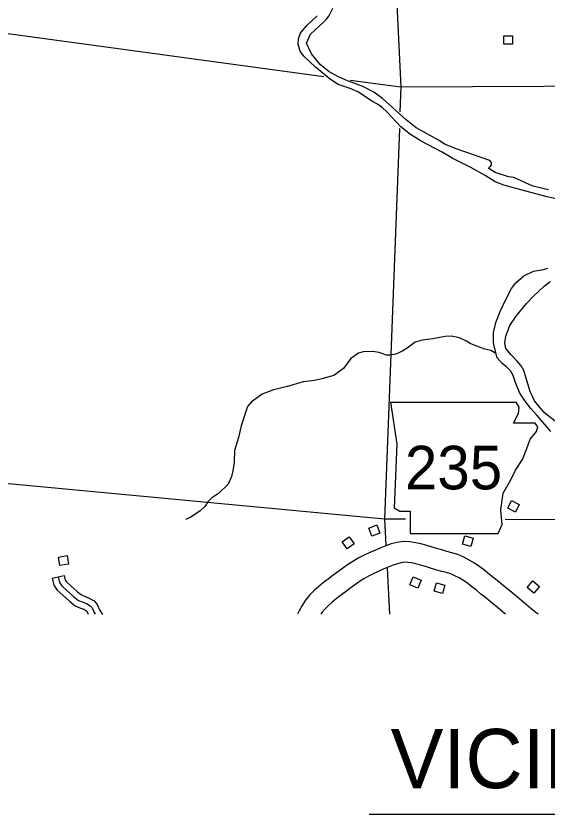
# Model space of a CAD drawing. Extents: x 1370130 to 1380143, y 377636 to 380256.
# Drawn here: x 1377131.4 to 1377311.5, y 378762.9 to 379033.5 of the extents above; entities that cross this region are included whole.
import ezdxf

# ---------------------------------------------------------------- set-up
doc = ezdxf.new("R2010")
doc.units = 0
for name, color, linetype in [('Level 10', 7, 'Continuous'), ('Level 21', 7, 'Continuous'), ('Level 35', 7, 'Continuous'), ('Level 45', 7, 'Continuous'), ('Level 5', 7, 'Continuous'), ('Level 56', 7, 'Continuous'), ('R_Draft', 7, 'Continuous')]:
    doc.layers.add(name, color=color, linetype=linetype)

msp = doc.modelspace()

# ---------------------------------------------------------------- linework, layer by layer
at = {"layer": 'Level 10'}
for points in [[(1377308.49, 378830.61), (1377307.72, 378831.23), (1377306.15, 378832.5), (1377304.59, 378833.79), (1377303.03, 378835.08), (1377301.46, 378836.37), (1377298.3, 378838.95), (1377296.73, 378840.25), (1377295.13, 378841.55), (1377293.54, 378842.85), (1377291.98, 378844.14), (1377290.38, 378845.44), (1377288.75, 378846.69), (1377286.94, 378847.91), (1377285.14, 378849), (1377283.3, 378849.98), (1377281.31, 378850.85), (1377279.24, 378851.48), (1377277.5, 378851.9), (1377275.82, 378852.41), (1377274.03, 378852.94), (1377272.24, 378853.48), (1377270.45, 378853.99), (1377268.67, 378854.46), (1377266.87, 378854.87), (1377264.93, 378855.17), (1377262.85, 378855.23), (1377260.73, 378854.98), (1377258.7, 378854.44), (1377256.87, 378853.76), (1377255.1, 378853.08), (1377253.28, 378852.35), (1377251.38, 378851.55), (1377249.45, 378850.65), (1377247.51, 378849.64), (1377245.64, 378848.51), (1377243.87, 378847.34), (1377242.16, 378846.15), (1377240.51, 378844.94), (1377238.89, 378843.75), (1377237.29, 378842.55), (1377235.69, 378841.33), (1377234.11, 378840.05), (1377232.54, 378838.67), (1377231, 378837.12), (1377229.62, 378835.4), (1377228.42, 378833.59), (1377227.43, 378831.75), (1377226.89, 378830.61)], [(1377297.44, 378830.61), (1377297.01, 378830.96), (1377293.86, 378833.54), (1377292.29, 378834.84), (1377290.7, 378836.13), (1377289.1, 378837.44), (1377287.55, 378838.72), (1377286.04, 378839.94), (1377284.66, 378841.01), (1377283.17, 378842.01), (1377281.68, 378842.91), (1377280.24, 378843.68), (1377278.88, 378844.28), (1377277.4, 378844.73), (1377275.67, 378845.15), (1377273.81, 378845.7), (1377272.02, 378846.24), (1377270.27, 378846.76), (1377268.59, 378847.24), (1377267.01, 378847.66), (1377265.55, 378847.99), (1377264.29, 378848.19), (1377263.17, 378848.22), (1377262.05, 378848.09), (1377260.82, 378847.75), (1377259.33, 378847.21), (1377257.66, 378846.56), (1377255.94, 378845.87), (1377254.22, 378845.15), (1377252.55, 378844.37), (1377250.94, 378843.53), (1377249.37, 378842.59), (1377247.81, 378841.55), (1377246.23, 378840.45), (1377244.64, 378839.29), (1377243.06, 378838.13), (1377241.51, 378836.97), (1377240.03, 378835.83), (1377238.62, 378834.7), (1377237.34, 378833.57), (1377236.23, 378832.45), (1377235.27, 378831.27), (1377234.84, 378830.61)]]:
    msp.add_lwpolyline(points, dxfattribs=at)
at = {"layer": 'Level 21'}
for p, q in [((1377258.45, 378902.5), (1377260.58, 378888.29)), ((1377302.03, 378900.85), (1377301.04, 378902.48)), ((1377300.13, 378895.4), (1377301.79, 378898.71)), ((1377301.79, 378898.71), (1377302.03, 378900.85)), ((1377307.47, 378895.4), (1377300.13, 378895.4)), ((1377308.42, 378894.21), (1377307.47, 378895.4)), ((1377307.95, 378892.56), (1377308.42, 378894.21)), ((1377305.82, 378889.95), (1377307.95, 378892.56)), ((1377260.58, 378888.29), (1377259.63, 378866.74)), ((1377304.63, 378886.87), (1377305.82, 378889.95)), ((1377303.21, 378883.08), (1377304.63, 378886.87)), ((1377300.84, 378879.53), (1377303.21, 378883.08)), ((1377299.18, 378876.21), (1377300.84, 378879.53)), ((1377296.58, 378871.71), (1377299.18, 378876.21)), ((1377295.87, 378866.03), (1377296.58, 378871.71)), ((1377259.63, 378866.74), (1377261.53, 378865.56)), ((1377296.34, 378861.06), (1377295.87, 378866.03)), ((1377261.53, 378865.56), (1377265.08, 378865.56)), ((1377265.08, 378865.56), (1377265.08, 378857.98)), ((1377294.92, 378857.98), (1377296.34, 378861.06)), ((1377265.08, 378857.98), (1377294.92, 378857.98))]:
    msp.add_line(p, q, dxfattribs=at)
msp.add_lwpolyline([(1377258.45, 378902.5), (1377301.04, 378902.48)], dxfattribs=at)
at = {"layer": 'Level 35'}
for points in [[(1377292.4, 378982.66), (1377292.65, 378983.03), (1377292.69, 378983.85), (1377292.09, 378984.45), (1377281.05, 378988.35), (1377276.72, 378990.08), (1377274.92, 378991.25), (1377267.14, 378995.52), (1377263.77, 378998.28), (1377255.75, 379005.49), (1377252.82, 379007.62), (1377249.04, 379009.56), (1377243.8, 379011.56), (1377240.74, 379012.87), (1377237.64, 379014.6), (1377234.59, 379017.09), (1377231.68, 379020.7), (1377229.89, 379024.31), (1377231.29, 379027.37), (1377235.67, 379031.37), (1377236.72, 379032.4), (1377237.49, 379033.45), (1377238.92, 379036.12)], [(1377321.63, 378969.95), (1377311.5, 378972.15), (1377304.32, 378974.05), (1377296.81, 378976.08), (1377293.86, 378977.28), (1377290.5, 378979.4), (1377285.7, 378982.16), (1377279.51, 378985.23), (1377275.96, 378987.34), (1377268.83, 378991.04), (1377265.19, 378993.26), (1377261.88, 378995.86), (1377257.28, 379000.84), (1377255.59, 379002.43), (1377254.05, 379003.55), (1377252.32, 379004.47), (1377247.36, 379007.79), (1377244.73, 379008.88), (1377240.71, 379010.29), (1377238.09, 379012), (1377232.98, 379016.19), (1377229.08, 379019.84), (1377227.75, 379021.52), (1377227.11, 379023.98), (1377227.25, 379025.77), (1377227.77, 379027.47), (1377228.13, 379027.98), (1377230.02, 379030.27), (1377233.52, 379033.57)], [(1377311.98, 378974.54), (1377306.73, 378975.81), (1377300.21, 378978.68), (1377298.38, 378978.92), (1377293.97, 378980.45), (1377291.8, 378981.81), (1377291.96, 378982.35), (1377292.4, 378982.66)], [(1377308.06, 378898.13), (1377306.05, 378900.34), (1377304.09, 378902.85), (1377302.26, 378905.62), (1377300.96, 378908.82), (1377300.03, 378911.55), (1377299.07, 378913.16), (1377297.81, 378914.48), (1377296.24, 378915.65), (1377294.6, 378917.55), (1377293.41, 378922.02), (1377293.31, 378923.02), (1377293.36, 378926.08), (1377294.19, 378929.53), (1377295.57, 378933.26), (1377297.73, 378937.79), (1377299.43, 378941.03), (1377300.96, 378943.02), (1377303.67, 378945.41), (1377306.89, 378947.02), (1377310.28, 378947.57), (1377311.73, 378948.02)], [(1377316.19, 378894.57), (1377311.31, 378898.37), (1377310.4, 378899.19), (1377307.2, 378902.94), (1377305.82, 378906.11), (1377303.65, 378913.31), (1377302.72, 378914.89), (1377301.42, 378916.49), (1377299.38, 378918.55), (1377297.51, 378920.76), (1377297.19, 378922.68), (1377297.54, 378924.88), (1377298.87, 378928.53), (1377301, 378931.74), (1377304.56, 378935.97), (1377306.93, 378938.44), (1377310.51, 378941.82), (1377312.56, 378943.41)], [(1377294.12, 378919.08), (1377292.5, 378920.09), (1377290.38, 378920.52), (1377286.76, 378921.82), (1377285.65, 378922.3), (1377284.23, 378923.23), (1377281.87, 378924.41), (1377278.94, 378924.94), (1377276.95, 378924.81), (1377272.72, 378924.02), (1377269.11, 378923.58), (1377266.79, 378922.89), (1377264.08, 378920.9), (1377262.55, 378919.94), (1377261.02, 378919.15), (1377260.16, 378918.85), (1377258.17, 378918.5), (1377257.1, 378918.53), (1377254.61, 378919.41), (1377252.36, 378919.67), (1377249.16, 378919.6), (1377247.54, 378919.2), (1377244.96, 378917.35), (1377242.47, 378913.93), (1377239.23, 378911.62), (1377235.18, 378910.44), (1377232.61, 378909.91), (1377228.77, 378909.38), (1377223.52, 378907.84), (1377218.8, 378906.73), (1377214.89, 378905.3), (1377211.29, 378902.7), (1377209.89, 378901.07), (1377207.78, 378894.49), (1377206.91, 378890.54), (1377205.53, 378886.16), (1377205.36, 378882.14), (1377205, 378879.25), (1377204.53, 378877.27), (1377203.35, 378874.78), (1377200.04, 378871.54), (1377197.83, 378870.09), (1377196.45, 378868.68), (1377195.44, 378867.15), (1377193.93, 378865.63), (1377190.74, 378863.57), (1377188.93, 378862.72)], [(1377312.83, 378892.62), (1377308.06, 378898.13)]]:
    msp.add_lwpolyline(points, dxfattribs=at)
at = {"layer": 'Level 45'}
msp.add_line((1377143.7, 378842.83), (1377147.81, 378843.71), dxfattribs=at)
for points in [[(1377143.7, 378842.83), (1377144.2, 378840.5), (1377145.36, 378838.8), (1377147.27, 378837.12), (1377149.54, 378835.06), (1377151.49, 378833.47), (1377153.1, 378832.83), (1377154.41, 378832.32), (1377155.14, 378831.89)], [(1377145.75, 378843.27), (1377146.17, 378841.34), (1377146.95, 378840.2), (1377148.67, 378838.69), (1377150.91, 378836.66), (1377152.57, 378835.3), (1377153.87, 378834.78), (1377155.33, 378834.21), (1377156.58, 378833.48), (1377157.2, 378832.75), (1377157.88, 378831.19), (1377158.22, 378830.61)], [(1377147.81, 378843.71), (1377148.14, 378842.19), (1377148.54, 378841.6), (1377150.07, 378840.26), (1377152.27, 378838.25), (1377153.65, 378837.14), (1377154.65, 378836.74), (1377156.25, 378836.11), (1377157.26, 378835.52)], [(1377157.26, 378835.52), (1377157.94, 378835.12), (1377159, 378833.88), (1377159.75, 378832.14), (1377160.15, 378831.47), (1377160.57, 378830.91), (1377160.92, 378830.61)], [(1377155.14, 378831.89), (1377155.21, 378831.85), (1377155.4, 378831.63), (1377155.84, 378830.61)]]:
    msp.add_lwpolyline(points, dxfattribs=at)
at = {"layer": 'Level 5'}
for points in [[(1377260.12, 379046.82), (1377261.95, 379009.43)], [(1377115.26, 379029.4), (1377235.85, 379012.98)], [(1377244.79, 379011.77), (1377261.95, 379009.43)], [(1377261.95, 379009.43), (1377261.63, 379000.98)], [(1377261.95, 379009.43), (1377359.3, 379009.95)], [(1377261.42, 378995.36), (1377256.44, 378862.91)], [(1377256.44, 378862.91), (1377116.79, 378875.95)], [(1377256.44, 378862.91), (1377256.88, 378854.06)], [(1377263.51, 378862.88), (1377256.44, 378862.91)], [(1377408.97, 378862.26), (1377297.35, 378862.74)], [(1377257.27, 378846.22), (1377258.05, 378830.61)]]:
    msp.add_lwpolyline(points, dxfattribs=at)
at = {"layer": 'Level 56'}
for points in [[(1377296.9, 379023.9), (1377296.9, 379026.81), (1377299.83, 379026.81), (1377299.83, 379023.9)], [(1377300.76, 378865.24), (1377298.16, 378866.56), (1377299.49, 378869.17), (1377302.08, 378867.85)], [(1377254.84, 378858.15), (1377252.11, 378857.11), (1377251.07, 378859.84), (1377253.79, 378860.88)], [(1377244.37, 378856.9), (1377246.06, 378854.53), (1377243.68, 378852.83), (1377241.99, 378855.21)], [(1377286.45, 378856.39), (1377285.69, 378853.58), (1377282.87, 378854.34), (1377283.62, 378857.15)], [(1377148.72, 378850.48), (1377149.17, 378847.6), (1377146.29, 378847.14), (1377145.83, 378850.02)], [(1377268.79, 378842.18), (1377267.7, 378839.47), (1377264.99, 378840.56), (1377266.07, 378843.26)], [(1377308.9, 378840.02), (1377307.02, 378837.79), (1377304.78, 378839.67), (1377306.66, 378841.9)], [(1377274.02, 378841.21), (1377276.83, 378840.42), (1377276.03, 378837.6), (1377273.23, 378838.39)]]:
    msp.add_lwpolyline(points, close=True, dxfattribs=at)
at = {"layer": 'R_Draft'}
msp.add_line((1377251.23, 378762.85), (1377446, 378762.85), dxfattribs=at)

# ---------------------------------------------------------------- texts
at = {"layer": 'Level 21'}
msp.add_text('235', height=14.784, dxfattribs=at).set_placement((1377263.31, 378872.96))
at = {"layer": 'R_Draft'}
msp.add_text('VICINITY MAP', height=20.0873, dxfattribs=at).set_placement((1377258.45, 378771.62))

doc.saveas('drawing.dxf')
